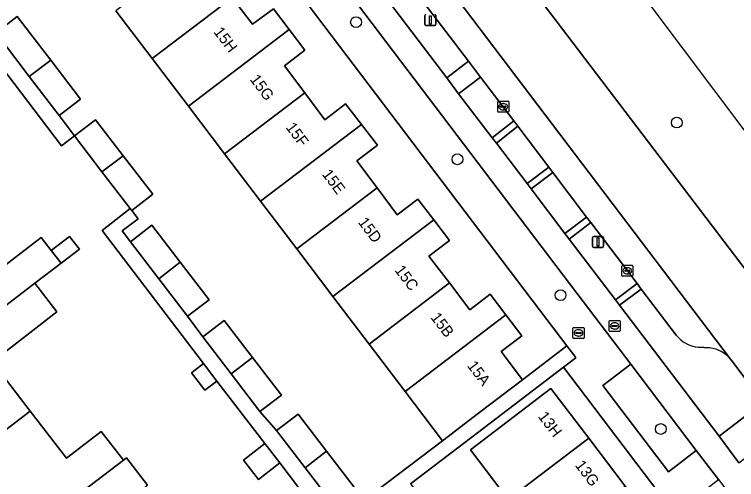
# Model space of a CAD drawing. Extents: x 160023 to 161302, y 384750 to 385707.
# Drawn here: x 160307.5 to 160372.8, y 385608.3 to 385650.3 of the extents above; entities that cross this region are included whole.
import ezdxf

# ---------------------------------------------------------------- set-up
doc = ezdxf.new("R2010")
doc.units = 0
for name, color, linetype in [('IMGEO_Berm_groen', 7, 'Continuous'), ('IMGEO_Boom', 7, 'Continuous'), ('IMGEO_Brandkraan', 7, 'Continuous'), ('IMGEO_Erf', 7, 'Continuous'), ('IMGEO_Fietspad_gesloten', 7, 'Continuous'), ('IMGEO_Kolk', 7, 'Continuous'), ('IMGEO_Lichtmast', 7, 'Continuous'), ('IMGEO_Pand', 7, 'Continuous'), ('IMGEO_Pand_nummerreeks', 7, 'Continuous'), ('IMGEO_Parkeervlak_open', 7, 'Continuous'), ('IMGEO_Rijbaan_lokaal_gesloten', 7, 'Continuous'), ('IMGEO_Rioolput', 7, 'Continuous'), ('IMGEO_Voetpad_open', 7, 'Continuous')]:
    doc.layers.add(name, color=color, linetype=linetype)

msp = doc.modelspace()

# ---------------------------------------------------------------- linework, layer by layer
at = {"layer": 'IMGEO_Berm_groen'}
for points in [[(160385.884, 385623.358), (160385.689, 385623.614), (160379.034, 385632.462), (160331.866, 385695.169), (160331.866, 385695.169), (160330.356, 385694.023), (160324.585, 385689.503), (160330.421, 385683.888), (160331.661, 385682.37), (160336.501, 385675.963), (160379.955, 385618.832), (160385.884, 385623.358), (160385.884, 385623.358)], [(160367.311, 385621.308), (160364.141, 385625.485), (160362.174, 385624.024), (160371.178, 385612.186), (160375.158, 385615.238), (160372.34, 385618.984), (160372.218, 385619.145)], [(160370.34, 385620.162), (160369.298, 385620.23)]]:
    msp.add_lwpolyline(points, dxfattribs=at)
for points in [[(160342.782, 385653.629), (160340.808, 385652.141), (160346.557, 385644.564), (160348.525, 385646.062)], [(160349.604, 385644.64), (160347.622, 385643.128), (160350.677, 385639.157), (160352.617, 385640.669)], [(160352.984, 385640.186), (160351.05, 385638.664), (160353.821, 385635.01), (160355.798, 385636.479)], [(160356.155, 385636.007), (160354.188, 385634.522), (160357.241, 385630.511), (160359.209, 385631.983)], [(160359.577, 385631.498), (160357.629, 385629.998), (160361.83, 385624.502), (160363.768, 385625.976)], [(160363.199, 385618.683), (160360.668, 385616.767), (160366.6, 385608.954), (160369.121, 385610.887)]]:
    msp.add_lwpolyline(points, close=True, dxfattribs=at)
for centre, radius, start, end in [((160369.575, 385623.112), 2.895, 218.53758, 264.50042), ((160370.041, 385617.367), 2.811, 39.23547, 83.89047)]:
    msp.add_arc(centre, radius, start, end, dxfattribs=at)
at = {"layer": 'IMGEO_Boom'}
for centre in [(160338.36, 385649.6), (160367.357, 385640.523), (160347.525, 385637.207), (160356.851, 385624.926), (160365.91, 385612.837)]:
    msp.add_circle(centre, 0.489, dxfattribs=at)
at = {"layer": 'IMGEO_Brandkraan'}
for p, q in [((160357.97, 385621.086), (160357.97, 385621.938)), ((160358.045, 385622.012), (160358.897, 385622.012)), ((160358.971, 385621.938), (160358.971, 385621.086)), ((160358.229, 385621.506), (160358.229, 385621.518)), ((160358.667, 385621.469), (160358.269, 385621.469)), ((160358.272, 385621.555), (160358.67, 385621.555)), ((160358.481, 385621.232), (160358.456, 385621.232)), ((160358.458, 385621.792), (160358.483, 385621.792)), ((160358.713, 385621.518), (160358.713, 385621.506)), ((160358.897, 385621.012), (160358.045, 385621.012))]:
    msp.add_line(p, q, dxfattribs=at)
for points in [[(160357.97, 385621.086), (160357.97, 385621.938)], [(160358.045, 385622.012), (160358.897, 385622.012)], [(160358.971, 385621.938), (160358.971, 385621.086)], [(160358.897, 385621.012), (160358.045, 385621.012)]]:
    msp.add_lwpolyline(points, dxfattribs=at)
for centre, radius, start, end in [((160358.047, 385621.936), 0.0765, 91.55205, 178.44795), ((160358.047, 385621.936), 0.0765, 91.55205, 178.44795), ((160358.895, 385621.936), 0.0765, 1.55205, 88.44795), ((160358.895, 385621.936), 0.0765, 1.55205, 88.44795), ((160358.269, 385621.515), 0.0403, 85.87752, 175.75265), ((160358.266, 385621.505), 0.0366, 178.93798, 274.71019), ((160358.67, 385621.512), 0.043, 264.86636, 352.45326), ((160358.674, 385621.517), 0.0386, 1.73085, 96.63898), ((160358.047, 385621.088), 0.0765, 181.55205, 268.44795), ((160358.047, 385621.088), 0.0765, 181.55205, 268.44795), ((160358.895, 385621.088), 0.0765, 271.55205, 358.44795), ((160358.895, 385621.088), 0.0765, 271.55205, 358.44795)]:
    msp.add_arc(centre, radius, start, end, dxfattribs=at)
for centre, major_axis, ratio, start_param, end_param in [((160358.457, 385621.512), (-0.387, 0.002), 0.722429, 4.712389, 7.853982), ((160358.482, 385621.512), (-0.39, 0.002), 0.717154, 1.570796, 4.712389)]:
    msp.add_ellipse(centre, major_axis=major_axis, ratio=ratio, start_param=start_param, end_param=end_param, dxfattribs=at)
at = {"layer": 'IMGEO_Erf'}
for points in [[(160327.175, 385651.835), (160329.009, 385649.414), (160330.883, 385650.807), (160332.31, 385648.94), (160333.736, 385647.075), (160331.891, 385645.645), (160333.716, 385643.211), (160335.54, 385640.777), (160337.402, 385642.208), (160338.843, 385640.34), (160340.286, 385638.468), (160338.43, 385637.057), (160340.256, 385634.621), (160342.081, 385632.186), (160343.961, 385633.615), (160345.391, 385631.741), (160346.821, 385629.866), (160344.955, 385628.449), (160346.797, 385626.029), (160348.638, 385623.609), (160350.476, 385625.024), (160351.908, 385623.142), (160353.34, 385621.262), (160351.488, 385619.842), (160353.419, 385617.289), (160357.428, 385620.349), (160355.614, 385622.731), (160309.31, 385683.738)], [(160315.41, 385630.783), (160317.936, 385632.772), (160315.392, 385636.084), (160312.907, 385639.319), (160311.734, 385638.418), (160304.386, 385648.058), (160298.909, 385655.242), (160295.124, 385652.357), (160290.744, 385649.019), (160293.238, 385641.513), (160292.688, 385641.327), (160287.95, 385639.727), (160283.567, 385652.918), (160285.105, 385654.093), (160286.06, 385654.822), (160284.956, 385656.257), (160283.991, 385655.569), (160280.931, 385659.598), (160287.568, 385664.676), (160288.328, 385663.717), (160290.928, 385665.71), (160287.22, 385670.566), (160279.57, 385664.725)], [(160278.003, 385659.494), (160305.037, 385582.381), (160308.072, 385578.388), (160320.515, 385587.811), (160324.642, 385590.935), (160326.84, 385592.599), (160338.242, 385601.232), (160336.845, 385603.015), (160336.693, 385602.9), (160335.882, 385603.962), (160331.468, 385609.765), (160329.527, 385608.275), (160328.183, 385610.027), (160330.124, 385611.516), (160325.773, 385617.171), (160324.685, 385616.343), (160323.483, 385617.925), (160324.572, 385618.752), (160315.41, 385630.783)], [(160305.78, 385648.626), (160307.713, 385650.111), (160310.755, 385646.15), (160313.455, 385642.636), (160311.522, 385641.152), (160312.907, 385639.319), (160314.805, 385640.777), (160317.297, 385637.532), (160319.98, 385634.04), (160318.082, 385632.582), (160318.653, 385631.838), (160317.211, 385630.731), (160317.96, 385629.756), (160319.897, 385631.244), (160322.468, 385627.897), (160325.072, 385624.507), (160323.135, 385623.019), (160324.5, 385621.15), (160326.437, 385622.638), (160329.008, 385619.291), (160331.612, 385615.901), (160329.675, 385614.413), (160331.18, 385612.687), (160333.126, 385614.18), (160335.7, 385610.825), (160339.082, 385606.417), (160346.175, 385611.778), (160342.799, 385616.22), (160339.538, 385620.513), (160336.272, 385624.811), (160333.005, 385629.11), (160329.732, 385633.417), (160326.472, 385637.707), (160323.198, 385642.016), (160319.924, 385646.325), (160316.652, 385650.631)], [(160306.187, 385627.292), (160307.543, 385628.335), (160309.895, 385630.144), (160310.796, 385628.972), (160312.447, 385630.242), (160313.348, 385629.07), (160311.692, 385627.807), (160309.333, 385626.007), (160311.323, 385623.421), (160305.467, 385618.916), (160308.897, 385614.457), (160312.174, 385610.197), (160315.328, 385612.623), (160317.324, 385610.007), (160317.614, 385610.229), (160319.515, 385607.757)], [(160387.38, 385578.566), (160361.856, 385612.196), (160357.125, 385618.422), (160348.207, 385611.63), (160343.269, 385607.886), (160345.122, 385605.441), (160343.487, 385604.208), (160347.015, 385599.531), (160348.652, 385600.781), (160350.488, 385598.378), (160352.329, 385595.968), (160350.687, 385594.724), (160353.573, 385590.887), (160353.628, 385590.929), (160355.215, 385592.133), (160357.042, 385589.722), (160358.87, 385587.311), (160357.23, 385586.067), (160360.157, 385582.242)], [(160371.708, 385580.705), (160368.57, 385584.838), (160365.445, 385588.954), (160363.511, 385587.495), (160359.94, 385592.227), (160360.891, 385592.945), (160357.918, 385596.882), (160356.965, 385596.161), (160353.379, 385600.881), (160355.285, 385602.329), (160352.125, 385606.481), (160348.715, 385610.962), (160355.966, 385616.506), (160359.393, 385611.995), (160362.684, 385607.665), (160365.973, 385603.336), (160369.269, 385598.998), (160372.548, 385594.683), (160375.838, 385590.353), (160379.132, 385586.018), (160382.421, 385581.69)]]:
    msp.add_lwpolyline(points, dxfattribs=at)
at = {"layer": 'IMGEO_Fietspad_gesloten'}
for points in [[(160310.506, 385688.113), (160358.311, 385625.118), (160363.199, 385618.683), (160369.121, 385610.887), (160371.114, 385608.263), (160391.068, 385581.993), (160392.155, 385580.562), (160397.662, 385573.311), (160404.938, 385563.728), (160407.73, 385560.052), (160431.311, 385528.994), (160432.223, 385527.793), (160448.685, 385506.111), (160449.139, 385505.514), (160449.613, 385504.891), (160459.973, 385491.267)], [(160372.974, 385609.792), (160371.178, 385612.186), (160362.174, 385624.024), (160361.83, 385624.502), (160357.629, 385629.998), (160357.241, 385630.511), (160354.188, 385634.522), (160353.821, 385635.01), (160351.05, 385638.664), (160350.677, 385639.157), (160347.622, 385643.128), (160346.557, 385644.564), (160340.808, 385652.141)]]:
    msp.add_lwpolyline(points, dxfattribs=at)
at = {"layer": 'IMGEO_Kolk'}
for p, q in [((160351.166, 385641.532), (160351.166, 385642.384)), ((160351.241, 385642.458), (160352.093, 385642.458)), ((160351.654, 385642.238), (160351.679, 385642.238)), ((160352.167, 385642.384), (160352.167, 385641.532)), ((160352.093, 385641.458), (160351.241, 385641.458)), ((160351.425, 385641.952), (160351.425, 385641.964)), ((160351.863, 385641.915), (160351.465, 385641.915)), ((160351.468, 385642.001), (160351.866, 385642.001)), ((160351.677, 385641.678), (160351.652, 385641.678)), ((160351.909, 385641.964), (160351.909, 385641.952)), ((160362.388, 385626.706), (160362.388, 385627.558)), ((160362.463, 385627.632), (160363.315, 385627.632)), ((160362.647, 385627.126), (160362.647, 385627.138)), ((160363.085, 385627.089), (160362.687, 385627.089)), ((160362.69, 385627.175), (160363.088, 385627.175)), ((160362.876, 385627.412), (160362.901, 385627.412)), ((160363.131, 385627.138), (160363.131, 385627.126)), ((160363.389, 385627.558), (160363.389, 385626.706)), ((160363.315, 385626.632), (160362.463, 385626.632)), ((160362.899, 385626.852), (160362.874, 385626.852))]:
    msp.add_line(p, q, dxfattribs=at)
for points in [[(160351.166, 385641.532), (160351.166, 385642.384)], [(160351.241, 385642.458), (160352.093, 385642.458)], [(160352.167, 385642.384), (160352.167, 385641.532)], [(160352.093, 385641.458), (160351.241, 385641.458)], [(160362.388, 385626.706), (160362.388, 385627.558)], [(160362.463, 385627.632), (160363.315, 385627.632)], [(160363.389, 385627.558), (160363.389, 385626.706)], [(160363.315, 385626.632), (160362.463, 385626.632)]]:
    msp.add_lwpolyline(points, dxfattribs=at)
for centre, radius, start, end in [((160351.243, 385642.382), 0.0765, 91.55205, 178.44795), ((160351.243, 385642.382), 0.0765, 91.55205, 178.44795), ((160352.091, 385642.382), 0.0765, 1.55205, 88.44795), ((160352.091, 385642.382), 0.0765, 1.55205, 88.44795), ((160351.243, 385641.534), 0.0765, 181.55205, 268.44795), ((160351.243, 385641.534), 0.0765, 181.55205, 268.44795), ((160351.465, 385641.961), 0.0403, 85.87752, 175.75265), ((160351.462, 385641.951), 0.0366, 178.93798, 274.71019), ((160351.866, 385641.958), 0.043, 264.86636, 352.45326), ((160351.87, 385641.963), 0.0386, 1.73085, 96.63898), ((160352.091, 385641.534), 0.0765, 271.55205, 358.44795), ((160352.091, 385641.534), 0.0765, 271.55205, 358.44795), ((160362.465, 385627.556), 0.0765, 91.55205, 178.44795), ((160362.465, 385627.556), 0.0765, 91.55205, 178.44795), ((160362.687, 385627.135), 0.0403, 85.87752, 175.75265), ((160362.684, 385627.125), 0.0366, 178.93798, 274.71019), ((160363.088, 385627.132), 0.043, 264.86636, 352.45326), ((160363.092, 385627.137), 0.0386, 1.73085, 96.63898), ((160363.313, 385627.556), 0.0765, 1.55205, 88.44795), ((160363.313, 385627.556), 0.0765, 1.55205, 88.44795), ((160362.465, 385626.708), 0.0765, 181.55205, 268.44795), ((160362.465, 385626.708), 0.0765, 181.55205, 268.44795), ((160363.313, 385626.708), 0.0765, 271.55205, 358.44795), ((160363.313, 385626.708), 0.0765, 271.55205, 358.44795)]:
    msp.add_arc(centre, radius, start, end, dxfattribs=at)
for centre, major_axis, ratio, start_param, end_param in [((160351.653, 385641.958), (-0.387, 0.002), 0.722429, 4.712389, 7.853982), ((160351.678, 385641.958), (-0.39, 0.002), 0.717154, 1.570796, 4.712389), ((160362.875, 385627.132), (-0.387, 0.002), 0.722429, 4.712389, 7.853982), ((160362.9, 385627.132), (-0.39, 0.002), 0.717154, 1.570796, 4.712389)]:
    msp.add_ellipse(centre, major_axis=major_axis, ratio=ratio, start_param=start_param, end_param=end_param, dxfattribs=at)
at = {"layer": 'IMGEO_Lichtmast'}
for p, q in [((160344.583, 385649.393), (160344.583, 385650.193)), ((160344.583, 385650.193), (160344.583, 385649.393)), ((160345.573, 385650.193), (160345.573, 385649.393)), ((160345.573, 385649.393), (160345.573, 385650.193)), ((160345.473, 385649.293), (160344.683, 385649.293)), ((160344.683, 385649.293), (160345.473, 385649.293)), ((160359.746, 385629.342), (160359.746, 385630.142)), ((160359.746, 385630.142), (160359.746, 385629.342)), ((160359.846, 385630.242), (160360.636, 385630.242)), ((160360.636, 385630.242), (160359.846, 385630.242)), ((160360.736, 385630.142), (160360.736, 385629.342)), ((160360.736, 385629.342), (160360.736, 385630.142)), ((160360.636, 385629.242), (160359.846, 385629.242)), ((160359.846, 385629.242), (160360.636, 385629.242))]:
    msp.add_line(p, q, dxfattribs=at)
for points in [[(160345.003, 385650.168), (160345.153, 385650.168), (160345.153, 385649.418), (160345.003, 385649.418), (160345.003, 385650.168)], [(160360.166, 385630.117), (160360.316, 385630.117), (160360.316, 385629.367), (160360.166, 385629.367), (160360.166, 385630.117)]]:
    msp.add_lwpolyline(points, dxfattribs=at)
for centre, start, end in [((160344.683, 385650.193), 90, 180), ((160344.683, 385650.193), 90, 180), ((160345.473, 385650.193), 0, 90), ((160345.473, 385650.193), 360, 90), ((160344.683, 385649.393), 180, 270), ((160344.683, 385649.393), 180, 270), ((160345.473, 385649.393), 270, 0), ((160345.473, 385649.393), 270, 0), ((160359.846, 385630.142), 90, 180), ((160359.846, 385630.142), 90, 180), ((160360.636, 385630.142), 0, 90), ((160360.636, 385630.142), 360, 90), ((160359.846, 385629.342), 180, 270), ((160359.846, 385629.342), 180, 270), ((160360.636, 385629.342), 270, 0), ((160360.636, 385629.342), 270, 0)]:
    msp.add_arc(centre, 0.1, start, end, dxfattribs=at)
at = {"layer": 'IMGEO_Pand'}
for points in [[(160316.652, 385650.631), (160319.924, 385646.325), (160327.175, 385651.835), (160325.341, 385654.254), (160327.196, 385655.668), (160325.759, 385657.551)], [(160332.31, 385648.94), (160330.883, 385650.807), (160329.009, 385649.414), (160327.175, 385651.835), (160319.924, 385646.325), (160323.198, 385642.016)], [(160305.78, 385648.626), (160308.815, 385644.676), (160310.755, 385646.15), (160307.713, 385650.111)], [(160333.716, 385643.211), (160331.891, 385645.645), (160333.736, 385647.075), (160332.31, 385648.94), (160323.198, 385642.016), (160326.472, 385637.707)], [(160310.755, 385646.15), (160308.815, 385644.676), (160311.522, 385641.152), (160313.455, 385642.636)], [(160326.472, 385637.707), (160329.732, 385633.417), (160338.843, 385640.34), (160337.402, 385642.208), (160335.54, 385640.777), (160333.716, 385643.211)], [(160317.297, 385637.532), (160314.805, 385640.777), (160312.907, 385639.319), (160315.392, 385636.084)], [(160340.256, 385634.621), (160338.43, 385637.057), (160340.286, 385638.468), (160338.843, 385640.34), (160329.732, 385633.417), (160333.005, 385629.11)], [(160317.297, 385637.532), (160315.392, 385636.084), (160317.936, 385632.772), (160318.082, 385632.582), (160319.98, 385634.04)], [(160333.005, 385629.11), (160336.272, 385624.811), (160345.391, 385631.741), (160343.961, 385633.615), (160342.081, 385632.186), (160340.256, 385634.621)], [(160309.333, 385626.007), (160311.692, 385627.807), (160310.796, 385628.972), (160309.895, 385630.144), (160307.543, 385628.335), (160306.187, 385627.292), (160302.791, 385631.71), (160294.924, 385625.702), (160295.043, 385625.548), (160294.372, 385624.971), (160296.023, 385622.758), (160296.75, 385623.309), (160298.355, 385621.165), (160298.759, 385621.472), (160302.728, 385624.495), (160304.438, 385622.272)], [(160346.797, 385626.029), (160344.955, 385628.449), (160346.821, 385629.866), (160345.391, 385631.741), (160336.272, 385624.811), (160339.538, 385620.513)], [(160319.897, 385631.244), (160317.96, 385629.756), (160320.523, 385626.419), (160322.468, 385627.897)], [(160310.796, 385628.972), (160311.692, 385627.807), (160313.348, 385629.07), (160312.447, 385630.242)], [(160323.135, 385623.019), (160325.072, 385624.507), (160322.468, 385627.897), (160320.523, 385626.419)], [(160308.897, 385614.457), (160305.467, 385618.916), (160311.323, 385623.421), (160309.333, 385626.007), (160304.438, 385622.272), (160302.653, 385620.74), (160304.517, 385618.325), (160300.563, 385615.292), (160297.52, 385612.958), (160299.149, 385610.802), (160298.447, 385610.276), (160300.156, 385608.085), (160300.818, 385608.634), (160301, 385608.423)], [(160351.908, 385623.142), (160350.476, 385625.024), (160348.638, 385623.609), (160346.797, 385626.029), (160339.538, 385620.513), (160342.799, 385616.22)], [(160342.799, 385616.22), (160346.175, 385611.778), (160349.44, 385614.262), (160353.419, 385617.289), (160351.488, 385619.842), (160353.34, 385621.262), (160351.908, 385623.142)], [(160326.437, 385622.638), (160324.5, 385621.15), (160327.063, 385617.813), (160329.008, 385619.291)], [(160329.675, 385614.413), (160331.612, 385615.901), (160329.008, 385619.291), (160327.063, 385617.813)], [(160324.572, 385618.752), (160323.483, 385617.925), (160324.685, 385616.343), (160325.773, 385617.171)], [(160359.393, 385611.995), (160355.966, 385616.506), (160348.715, 385610.962), (160352.125, 385606.481)], [(160317.324, 385610.007), (160315.328, 385612.623), (160312.174, 385610.197), (160308.897, 385614.457), (160301, 385608.423), (160301.173, 385608.223), (160300.431, 385607.688), (160302.149, 385605.501), (160302.815, 385606.035), (160304.493, 385603.9), (160304.889, 385604.212), (160308.794, 385607.281), (160310.618, 385604.891)], [(160333.126, 385614.18), (160331.18, 385612.687), (160333.747, 385609.341), (160335.7, 385610.825)], [(160331.468, 385609.765), (160330.124, 385611.516), (160328.183, 385610.027), (160329.527, 385608.275)], [(160362.684, 385607.665), (160359.393, 385611.995), (160352.125, 385606.481), (160355.285, 385602.329), (160355.419, 385602.153)], [(160337.136, 385604.924), (160339.082, 385606.417), (160335.7, 385610.825), (160333.747, 385609.341)], [(160316.099, 385605.131), (160319.515, 385607.757), (160317.614, 385610.229), (160317.324, 385610.007), (160310.618, 385604.891), (160312.447, 385602.494), (160308.494, 385599.459), (160306.108, 385597.627), (160307.745, 385595.486), (160307.05, 385594.94), (160308.732, 385592.741), (160309.408, 385593.284), (160309.565, 385593.09), (160319.513, 385600.691)]]:
    msp.add_lwpolyline(points, close=True, dxfattribs=at)
at = {"layer": 'IMGEO_Parkeervlak_open'}
for points in [[(160372.218, 385619.145), (160322.032, 385685.289)], [(160342.782, 385653.629), (160348.525, 385646.062), (160349.604, 385644.64), (160352.617, 385640.669), (160352.984, 385640.186), (160355.798, 385636.479), (160356.155, 385636.007), (160359.209, 385631.983), (160359.577, 385631.498), (160363.768, 385625.976), (160364.141, 385625.485), (160367.311, 385621.308)], [(160369.298, 385620.23), (160370.34, 385620.162)]]:
    msp.add_lwpolyline(points, dxfattribs=at)
for centre, radius, start, end in [((160369.575, 385623.112), 2.895, 218.53758, 264.50042), ((160370.041, 385617.367), 2.811, 39.23547, 83.89047)]:
    msp.add_arc(centre, radius, start, end, dxfattribs=at)
at = {"layer": 'IMGEO_Rijbaan_lokaal_gesloten'}
msp.add_lwpolyline([(160379.955, 385618.832), (160336.501, 385675.963), (160331.661, 385682.37), (160330.421, 385683.888), (160324.585, 385689.503), (160320.889, 385686.728), (160320.968, 385686.625), (160322.032, 385685.289), (160372.218, 385619.145), (160372.34, 385618.984), (160375.158, 385615.238)], dxfattribs=at)
at = {"layer": 'IMGEO_Rioolput'}
for p, q in [((160361.238, 385621.719), (160361.238, 385622.571)), ((160361.313, 385622.645), (160362.165, 385622.645)), ((160362.239, 385622.571), (160362.239, 385621.719)), ((160361.497, 385622.139), (160361.497, 385622.151)), ((160361.935, 385622.102), (160361.537, 385622.102)), ((160361.54, 385622.188), (160361.938, 385622.188)), ((160361.749, 385621.865), (160361.724, 385621.865)), ((160361.726, 385622.425), (160361.751, 385622.425)), ((160361.981, 385622.151), (160361.981, 385622.139)), ((160362.165, 385621.645), (160361.313, 385621.645))]:
    msp.add_line(p, q, dxfattribs=at)
for points in [[(160361.238, 385621.719), (160361.238, 385622.571)], [(160361.313, 385622.645), (160362.165, 385622.645)], [(160362.239, 385622.571), (160362.239, 385621.719)], [(160362.165, 385621.645), (160361.313, 385621.645)]]:
    msp.add_lwpolyline(points, dxfattribs=at)
for centre, radius, start, end in [((160361.315, 385622.569), 0.0765, 91.55205, 178.44795), ((160361.315, 385622.569), 0.0765, 91.55205, 178.44795), ((160362.163, 385622.569), 0.0765, 1.55205, 88.44795), ((160362.163, 385622.569), 0.0765, 1.55205, 88.44795), ((160361.537, 385622.148), 0.0403, 85.87752, 175.75265), ((160361.534, 385622.138), 0.0366, 178.93798, 274.71019), ((160361.938, 385622.145), 0.043, 264.86636, 352.45326), ((160361.942, 385622.15), 0.0386, 1.73085, 96.63898), ((160361.315, 385621.721), 0.0765, 181.55205, 268.44795), ((160361.315, 385621.721), 0.0765, 181.55205, 268.44795), ((160362.163, 385621.721), 0.0765, 271.55205, 358.44795), ((160362.163, 385621.721), 0.0765, 271.55205, 358.44795)]:
    msp.add_arc(centre, radius, start, end, dxfattribs=at)
for centre, major_axis, ratio, start_param, end_param in [((160361.725, 385622.145), (-0.387, 0.002), 0.722429, 4.712389, 7.853982), ((160361.75, 385622.145), (-0.39, 0.002), 0.717154, 1.570796, 4.712389)]:
    msp.add_ellipse(centre, major_axis=major_axis, ratio=ratio, start_param=start_param, end_param=end_param, dxfattribs=at)
at = {"layer": 'IMGEO_Voetpad_open'}
for points in [[(160388.538, 385580.086), (160368.602, 385606.312), (160371.114, 385608.263), (160369.121, 385610.887), (160366.6, 385608.954), (160360.668, 385616.767), (160363.199, 385618.683), (160358.311, 385625.118), (160310.506, 385688.113)], [(160309.31, 385683.738), (160355.614, 385622.731), (160357.428, 385620.349), (160358.041, 385619.543), (160358.245, 385619.276), (160357.125, 385618.422), (160361.856, 385612.196), (160387.38, 385578.566), (160387.517, 385578.387), (160393.142, 385571.008), (160399.19, 385563.077), (160401.63, 385559.862), (160403.817, 385556.981), (160444.37, 385503.548), (160445.278, 385502.355), (160457.038, 385486.896), (160458.867, 385484.508), (160461.664, 385480.824), (160505.278, 385423.36), (160515.52, 385409.866), (160516.757, 385408.146), (160517.963, 385406.666), (160522.357, 385400.853)], [(160337.136, 385604.924), (160333.747, 385609.341), (160331.18, 385612.687), (160329.675, 385614.413), (160327.063, 385617.813), (160324.5, 385621.15), (160323.135, 385623.019), (160320.523, 385626.419), (160317.96, 385629.756), (160317.211, 385630.731), (160318.653, 385631.838), (160318.082, 385632.582), (160317.936, 385632.772), (160315.41, 385630.783), (160324.572, 385618.752), (160325.773, 385617.171), (160330.124, 385611.516), (160331.468, 385609.765), (160335.882, 385603.962)], [(160343.269, 385607.886), (160348.207, 385611.63), (160357.125, 385618.422), (160358.245, 385619.276), (160358.041, 385619.543), (160357.428, 385620.349), (160353.419, 385617.289), (160349.44, 385614.262), (160346.175, 385611.778), (160339.082, 385606.417)]]:
    msp.add_lwpolyline(points, dxfattribs=at)
for points in [[(160299.773, 385656.446), (160298.318, 385658.365), (160295.966, 385661.562), (160295.779, 385661.775), (160292.354, 385666.289), (160288.416, 385671.48), (160287.22, 385670.566), (160290.928, 385665.71), (160293.96, 385661.734), (160298.909, 385655.242), (160304.386, 385648.058), (160311.734, 385638.418), (160312.907, 385639.319), (160311.522, 385641.152), (160308.815, 385644.676), (160305.78, 385648.626), (160304.948, 385649.709), (160302.241, 385653.233)], [(160346.557, 385644.564), (160347.622, 385643.128), (160349.604, 385644.64), (160348.525, 385646.062)], [(160352.984, 385640.186), (160352.617, 385640.669), (160350.677, 385639.157), (160351.05, 385638.664)], [(160356.155, 385636.007), (160355.798, 385636.479), (160353.821, 385635.01), (160354.188, 385634.522)], [(160357.241, 385630.511), (160357.629, 385629.998), (160359.577, 385631.498), (160359.209, 385631.983)], [(160361.83, 385624.502), (160362.174, 385624.024), (160364.141, 385625.485), (160363.768, 385625.976)], [(160375.158, 385615.238), (160371.178, 385612.186), (160372.974, 385609.792), (160376.956, 385612.826)]]:
    msp.add_lwpolyline(points, close=True, dxfattribs=at)

# ---------------------------------------------------------------- texts
at = {"layer": 'IMGEO_Pand_nummerreeks'}
for s, rotation, p in [('15H', 307.15671, (160325.431, 385648.705)), ('15G', 306.85483, (160328.711, 385644.419)), ('15F', 306.85483, (160331.961, 385640.083)), ('15E', 306.85296, (160335.238, 385635.847)), ('15D', 306.85296, (160338.492, 385631.506)), ('15C', 307.26934, (160341.801, 385627.177)), ('15B', 307.26934, (160345.053, 385622.904)), ('15A', 307.10259, (160348.358, 385618.543)), ('13H', 307.23059, (160354.764, 385613.956)), ('13G', 307.23059, (160358.109, 385609.552))]:
    msp.add_text(s, height=1, rotation=rotation, dxfattribs=at).set_placement(p)

doc.saveas('drawing.dxf')
